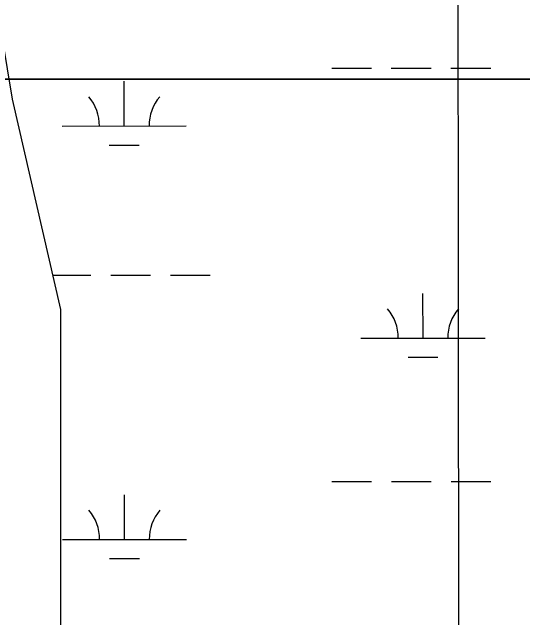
# Model space of a CAD drawing. Extents: x 3279314 to 3317160, y 734079 to 759431.
# Drawn here: x 3311953.5 to 3312364.8, y 744108.8 to 744596.3 of the extents above; entities that cross this region are included whole.
import ezdxf

# ---------------------------------------------------------------- set-up
doc = ezdxf.new("R2010")
doc.units = 0
for name, color, linetype in [('V-GRID-MAJR', 7, 'Continuous'), ('V-SITE-VEGE', 7, 'Continuous'), ('V-WETL-SWMP', 7, 'Continuous')]:
    doc.layers.add(name, color=color, linetype=linetype)

msp = doc.modelspace()

# ---------------------------------------------------------------- linework, layer by layer
at = {"layer": 'V-GRID-MAJR'}
msp.add_spline([(3312317.25, 739470.58), (3312311.96, 745531.33), (3312306.67, 751593.15), (3312301.38, 757655.01), (3312301.38, 757656.06)], degree=3, dxfattribs=at)
at = {"layer": 'V-SITE-VEGE'}
for p, q in [((3311767.98, 744542.27), (3313883.36, 744542.27)), ((3313883.36, 744542.27), (3311767.98, 744542.27))]:
    msp.add_line(p, q, dxfattribs=at)
at = {"layer": 'V-WETL-SWMP'}
for p, q in [((3311927.5, 744682.59), (3311953.52, 744526.34)), ((3311927.5, 744682.59), (3311953.52, 744526.34)), ((3312210.83, 744551.15), (3312242.83, 744551.16)), ((3312258.83, 744551.17), (3312290.83, 744551.19)), ((3312306.83, 744551.2), (3312338.83, 744551.21)), ((3312043.79, 744504.63), (3312043.77, 744540.63)), ((3311953.52, 744526.34), (3311992.55, 744357.08)), ((3311953.52, 744526.34), (3311992.55, 744357.08)), ((3311993.79, 744504.61), (3312093.79, 744504.66)), ((3312031.79, 744489.19), (3312055.79, 744489.21)), ((3311986.22, 744384.53), (3312017, 744384.55)), ((3312033, 744384.55), (3312065, 744384.57)), ((3312081, 744384.58), (3312113, 744384.6)), ((3312284.35, 744333.94), (3312284.33, 744369.94)), ((3311992.55, 744357.08), (3311992.55, 744057.61)), ((3311992.55, 744357.08), (3311992.55, 744057.61)), ((3312234.35, 744333.92), (3312334.35, 744333.97)), ((3312272.35, 744318.5), (3312296.35, 744318.52)), ((3312211, 744218.47), (3312243, 744218.49)), ((3312259, 744218.5), (3312291, 744218.51)), ((3312307, 744218.52), (3312339, 744218.54)), ((3312043.96, 744171.96), (3312043.94, 744207.96)), ((3311993.96, 744171.93), (3312093.96, 744171.98)), ((3312031.96, 744156.52), (3312055.96, 744156.53))]:
    msp.add_line(p, q, dxfattribs=at)
for centre, start, end in [((3311988.54, 744505.08), 359.2573, 40.801), ((3312099.03, 744505.13), 139.2573, 180.801), ((3312229.1, 744334.39), 359.2573, 40.801), ((3312339.59, 744334.44), 139.2573, 180.801), ((3311988.71, 744172.4), 359.2573, 40.801), ((3312099.2, 744172.46), 139.2573, 180.801)]:
    msp.add_arc(centre, 35.25, start, end, dxfattribs=at)

doc.saveas('drawing.dxf')
